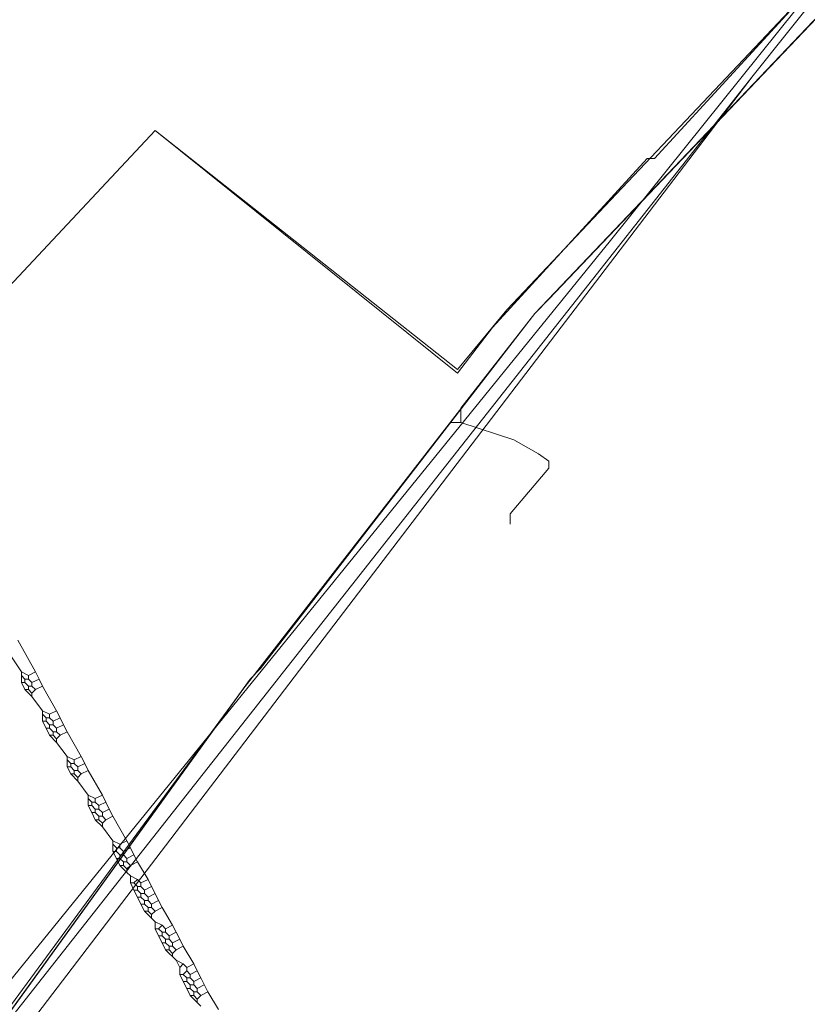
# Model space of a CAD drawing. Header units: metres. Extents: x 92810 to 93633, y 464687 to 465459.
# Tile 282 of 325: x 93512 to 93528, y 465202 to 465222. Entities that reach past the tile are written whole.
import ezdxf

# ---------------------------------------------------------------- set-up
doc = ezdxf.new("R2010")
doc.units = ezdxf.units.M
for name, color, linetype, lineweight, transparency in [('B-OI-KL-DATA_BT NEDERLAND-G', 90, 'SI_B_DATA_BT_NEDERLAND', 18, 0.4), ('B-OI-KL-DATA_PRORAIL-G', 90, 'SI_B_DATA_PRORAIL', 18, 0.4), ('B-OI-KL-DATA_RELINED-G', 90, 'SI_B_DATA_RELINED', 18, 0.4), ('B-OI-KL-ET_LS_LIANDER-G', 190, 'SI_B_ET_LS_LIANDER', 18, 0.4), ('B-OI-KL-ET_LS_PRORAIL-G', 190, 'SI_B_ET_LS_PRORAIL', 18, 0.4), ('B-OI-KL-ET_MS_PRORAIL-G', 130, 'SI_B_ET_MS_PRORAIL', 18, 0.4), ('B-OI-KL-GAS_LD_PRORAIL-G', 30, 'SI_B_GAS_LD_PRORAIL', 18, 0.4)]:
    doc.layers.add(name, color=color, linetype=linetype, lineweight=lineweight, transparency=transparency)
doc.styles.get("Standard").update_dxf_attribs({"font": 'isocp.shx'})
doc.linetypes.add('SI_B_DATA_BT_NEDERLAND', pattern='A,5,-2,["BTN",Standard,S=1.5,R=0,X=-0.51,Y=-0.75],-7', length=14)
doc.linetypes.add('SI_B_DATA_PRORAIL', pattern='A,5,-2,["PRO-DATA",Standard,S=1.5,R=0,X=-0.51,Y=-0.75],-13', length=20)
doc.linetypes.add('SI_B_DATA_RELINED', pattern='A,5,-2,["REL-DATA",Standard,S=1.5,R=0,X=-0.51,Y=-0.75],-13', length=20)
doc.linetypes.add('SI_B_ET_LS_LIANDER', pattern='A,5,-2,["LI-LS",Standard,S=1.5,R=0,X=-0.51,Y=-0.75],-10', length=17)
doc.linetypes.add('SI_B_ET_LS_PRORAIL', pattern='A,5,-2,["PRO-LS",Standard,S=1.5,R=0,X=-0.51,Y=-0.75],-11', length=18)
doc.linetypes.add('SI_B_ET_MS_PRORAIL', pattern='A,5,-2,["PRO-MS",Standard,S=1.5,R=0,X=-0.51,Y=-0.75],-11', length=18)
doc.linetypes.add('SI_B_GAS_LD_PRORAIL', pattern='A,5,-2,["PRO-G-LD",Standard,S=1.5,R=0,X=-0.51,Y=-0.75],-12', length=19)

msp = doc.modelspace()

# ---------------------------------------------------------------- linework, layer by layer
at = {"layer": 'B-OI-KL-DATA_BT NEDERLAND-G', "flags": 128}
msp.add_lwpolyline([(93449.45, 465144.86), (93449.2, 465142.6), (93450.7, 465141.6), (93457.7, 465136.81), (93459.84, 465138.95), (93462.9, 465142.6), (93497.1, 465184.7), (93498.1, 465186), (93523.5, 465217.3), (93528.8, 465223.9), (93529.6, 465224.1), (93530.32, 465225), (93554.47, 465254.94)], dxfattribs=at)
at = {"layer": 'B-OI-KL-DATA_PRORAIL-G', "flags": 128}
msp.add_lwpolyline([(93450.179, 465128.464), (93450.464, 465128.607), (93451.893, 465130.536), (93452.536, 465131.25), (93479.893, 465163.107), (93488.893, 465173.821), (93489.321, 465174.25), (93491.821, 465176.036), (93492.107, 465176.321), (93499.536, 465185.75), (93511.179, 465201.464), (93516.179, 465208.393), (93516.393, 465208.607), (93521.964, 465215.821), (93522.25, 465216.107), (93529.321, 465223.536), (93533.607, 465228.964), (93536.107, 465231.964), (93547.464, 465245.75), (93556.036, 465256.536), (93558.75, 465259.821), (93570.464, 465274.25), (93576.036, 465281.179), (93576.536, 465282.25), (93576.75, 465282.536), (93580.464, 465287.679), (93582.25, 465290.464), (93582.893, 465291.321), (93587.107, 465295.679), (93591.821, 465302.107), (93592.321, 465302.679), (93606.607, 465320.821), (93608.821, 465323.536), (93609.821, 465324.679), (93609.821, 465324.893)], dxfattribs=at)
at = {"layer": 'B-OI-KL-DATA_RELINED-G', "flags": 128}
for points in [[(93501.384, 465188.903), (93526.4, 465220.65), (93609.739, 465325.027)], [(93435.546, 465129.949), (93439.665, 465134.505), (93450.588, 465125.579), (93486.59, 465168.48), (93526.4, 465220.65)]]:
    msp.add_lwpolyline(points, dxfattribs=at)
at = {"layer": 'B-OI-KL-ET_LS_LIANDER-G'}
for p, q in [((93511.464, 465209.179), (93511.821, 465208.536)), ((93511.25, 465208.964), (93511.536, 465208.536)), ((93511.536, 465208.536), (93511.679, 465208.464)), ((93511.536, 465208.536), (93511.536, 465208.321)), ((93511.536, 465208.464), (93511.607, 465208.393)), ((93511.821, 465208.536), (93511.679, 465208.464)), ((93511.679, 465208.464), (93511.679, 465208.393)), ((93511.821, 465208.536), (93511.893, 465208.393)), ((93511.536, 465208.321), (93511.607, 465208.321)), ((93511.536, 465208.321), (93511.607, 465208.179)), ((93511.607, 465208.393), (93511.679, 465208.393)), ((93511.607, 465208.393), (93511.607, 465208.321)), ((93511.607, 465208.321), (93511.679, 465208.25)), ((93511.679, 465208.393), (93511.75, 465208.321)), ((93511.679, 465208.25), (93511.75, 465208.25)), ((93511.679, 465208.25), (93511.679, 465208.179)), ((93511.893, 465208.393), (93511.75, 465208.321)), ((93511.75, 465208.321), (93511.75, 465208.25)), ((93511.75, 465208.25), (93511.821, 465208.179)), ((93511.964, 465208.25), (93511.821, 465208.179)), ((93511.893, 465208.393), (93511.964, 465208.25)), ((93511.964, 465208.25), (93512.25, 465207.75)), ((93511.607, 465208.179), (93511.679, 465208.179)), ((93511.607, 465208.179), (93511.75, 465208.036)), ((93511.679, 465208.179), (93511.75, 465208.107)), ((93511.821, 465208.179), (93511.75, 465208.107)), ((93511.75, 465208.107), (93511.75, 465208.036)), ((93511.75, 465208.036), (93511.964, 465207.75)), ((93511.964, 465207.75), (93512.107, 465207.679)), ((93511.964, 465207.75), (93511.964, 465207.536)), ((93511.964, 465207.679), (93512.036, 465207.607)), ((93512.036, 465207.607), (93512.107, 465207.607)), ((93512.036, 465207.607), (93512.036, 465207.536)), ((93512.25, 465207.75), (93512.107, 465207.679)), ((93512.107, 465207.679), (93512.107, 465207.607)), ((93512.107, 465207.607), (93512.179, 465207.536)), ((93512.321, 465207.607), (93512.179, 465207.536)), ((93512.25, 465207.75), (93512.321, 465207.607)), ((93512.321, 465207.607), (93512.393, 465207.464)), ((93511.964, 465207.536), (93512.036, 465207.536)), ((93511.964, 465207.536), (93512.036, 465207.393)), ((93512.036, 465207.536), (93512.107, 465207.464)), ((93512.107, 465207.464), (93512.179, 465207.464)), ((93512.107, 465207.464), (93512.107, 465207.393)), ((93512.179, 465207.536), (93512.179, 465207.464)), ((93512.179, 465207.464), (93512.25, 465207.393)), ((93512.393, 465207.464), (93512.25, 465207.393)), ((93512.393, 465207.464), (93512.464, 465207.321)), ((93512.036, 465207.393), (93512.107, 465207.393)), ((93512.036, 465207.393), (93512.107, 465207.25)), ((93512.107, 465207.393), (93512.179, 465207.321)), ((93512.107, 465207.25), (93512.179, 465207.25)), ((93512.107, 465207.25), (93512.25, 465207.107)), ((93512.179, 465207.321), (93512.25, 465207.321)), ((93512.179, 465207.321), (93512.179, 465207.25)), ((93512.179, 465207.25), (93512.25, 465207.179)), ((93512.25, 465207.393), (93512.25, 465207.321)), ((93512.25, 465207.321), (93512.321, 465207.25)), ((93512.321, 465207.25), (93512.25, 465207.179)), ((93512.464, 465207.321), (93512.321, 465207.25)), ((93512.464, 465207.321), (93512.75, 465206.821)), ((93512.25, 465207.179), (93512.25, 465207.107)), ((93512.25, 465207.107), (93512.464, 465206.821)), ((93512.464, 465206.821), (93512.607, 465206.75)), ((93512.464, 465206.821), (93512.464, 465206.607)), ((93512.75, 465206.821), (93512.607, 465206.75)), ((93512.75, 465206.821), (93512.821, 465206.679)), ((93512.464, 465206.75), (93512.536, 465206.679)), ((93512.464, 465206.607), (93512.536, 465206.607)), ((93512.464, 465206.607), (93512.536, 465206.464)), ((93512.536, 465206.679), (93512.607, 465206.679)), ((93512.536, 465206.679), (93512.536, 465206.607)), ((93512.536, 465206.607), (93512.607, 465206.536)), ((93512.607, 465206.75), (93512.607, 465206.679)), ((93512.607, 465206.679), (93512.679, 465206.607)), ((93512.821, 465206.679), (93512.679, 465206.607)), ((93512.679, 465206.607), (93512.679, 465206.536)), ((93512.821, 465206.679), (93512.893, 465206.536)), ((93512.536, 465206.464), (93512.607, 465206.464)), ((93512.536, 465206.464), (93512.679, 465206.321)), ((93512.607, 465206.536), (93512.679, 465206.536)), ((93512.607, 465206.536), (93512.607, 465206.464)), ((93512.607, 465206.464), (93512.679, 465206.393)), ((93512.679, 465206.536), (93512.75, 465206.464)), ((93512.75, 465206.464), (93512.679, 465206.393)), ((93512.893, 465206.536), (93512.75, 465206.464)), ((93512.893, 465206.536), (93513.179, 465206.036)), ((93512.679, 465206.393), (93512.679, 465206.321)), ((93512.679, 465206.321), (93512.893, 465206.036)), ((93512.893, 465206.036), (93513.036, 465205.964)), ((93512.893, 465206.036), (93512.893, 465205.821)), ((93513.179, 465206.036), (93513.036, 465205.964)), ((93513.179, 465206.036), (93513.25, 465205.893)), ((93512.893, 465205.964), (93512.964, 465205.893)), ((93512.893, 465205.821), (93512.964, 465205.821)), ((93512.893, 465205.821), (93512.964, 465205.679)), ((93512.964, 465205.893), (93513.036, 465205.893)), ((93512.964, 465205.893), (93512.964, 465205.821)), ((93512.964, 465205.821), (93513.036, 465205.75)), ((93513.036, 465205.964), (93513.036, 465205.893)), ((93513.036, 465205.893), (93513.107, 465205.821)), ((93513.25, 465205.893), (93513.107, 465205.821)), ((93513.107, 465205.821), (93513.107, 465205.75)), ((93513.25, 465205.893), (93513.321, 465205.75)), ((93512.964, 465205.679), (93513.036, 465205.679)), ((93512.964, 465205.679), (93513.036, 465205.536)), ((93513.036, 465205.75), (93513.107, 465205.75)), ((93513.036, 465205.75), (93513.036, 465205.679)), ((93513.036, 465205.679), (93513.107, 465205.607)), ((93513.107, 465205.75), (93513.179, 465205.679)), ((93513.107, 465205.607), (93513.179, 465205.607)), ((93513.107, 465205.607), (93513.107, 465205.536)), ((93513.321, 465205.75), (93513.179, 465205.679)), ((93513.179, 465205.679), (93513.179, 465205.607)), ((93513.179, 465205.607), (93513.25, 465205.536)), ((93513.393, 465205.607), (93513.25, 465205.536)), ((93513.321, 465205.75), (93513.393, 465205.607)), ((93513.393, 465205.607), (93513.679, 465205.107)), ((93513.036, 465205.536), (93513.107, 465205.536)), ((93513.036, 465205.536), (93513.179, 465205.393)), ((93513.107, 465205.536), (93513.179, 465205.464)), ((93513.25, 465205.536), (93513.179, 465205.464)), ((93513.179, 465205.464), (93513.179, 465205.393)), ((93513.179, 465205.393), (93513.393, 465205.107)), ((93513.393, 465205.107), (93513.536, 465205.036)), ((93513.393, 465205.107), (93513.393, 465204.893)), ((93513.393, 465205.036), (93513.464, 465204.964)), ((93513.679, 465205.107), (93513.536, 465205.036)), ((93513.536, 465205.036), (93513.536, 465204.964)), ((93513.679, 465205.107), (93513.75, 465204.964)), ((93513.393, 465204.893), (93513.464, 465204.893)), ((93513.393, 465204.893), (93513.464, 465204.75)), ((93513.464, 465204.964), (93513.536, 465204.964)), ((93513.464, 465204.964), (93513.464, 465204.893)), ((93513.464, 465204.893), (93513.536, 465204.821)), ((93513.536, 465204.964), (93513.607, 465204.893)), ((93513.536, 465204.821), (93513.607, 465204.821)), ((93513.536, 465204.821), (93513.536, 465204.75)), ((93513.75, 465204.964), (93513.607, 465204.893)), ((93513.607, 465204.893), (93513.607, 465204.821)), ((93513.607, 465204.821), (93513.679, 465204.75)), ((93513.821, 465204.821), (93513.679, 465204.75)), ((93513.75, 465204.964), (93513.821, 465204.821)), ((93513.821, 465204.821), (93513.893, 465204.679)), ((93513.464, 465204.75), (93513.536, 465204.75)), ((93513.464, 465204.75), (93513.536, 465204.607)), ((93513.536, 465204.75), (93513.607, 465204.679)), ((93513.536, 465204.607), (93513.607, 465204.607)), ((93513.536, 465204.607), (93513.679, 465204.464)), ((93513.607, 465204.679), (93513.679, 465204.679)), ((93513.607, 465204.679), (93513.607, 465204.607)), ((93513.607, 465204.607), (93513.679, 465204.536)), ((93513.679, 465204.75), (93513.679, 465204.679)), ((93513.679, 465204.679), (93513.75, 465204.607)), ((93513.75, 465204.607), (93513.679, 465204.536)), ((93513.893, 465204.679), (93513.75, 465204.607)), ((93513.893, 465204.679), (93514.107, 465204.321)), ((93513.679, 465204.536), (93513.679, 465204.464)), ((93513.679, 465204.464), (93513.75, 465204.393)), ((93513.75, 465204.393), (93513.893, 465204.321)), ((93513.75, 465204.393), (93513.75, 465204.25)), ((93513.75, 465204.25), (93513.821, 465204.25)), ((93513.75, 465204.25), (93513.821, 465204.107)), ((93513.893, 465204.321), (93513.821, 465204.25)), ((93513.821, 465204.25), (93513.893, 465204.179)), ((93513.893, 465204.321), (93513.964, 465204.25)), ((93514.107, 465204.321), (93513.964, 465204.25)), ((93513.964, 465204.25), (93513.964, 465204.179)), ((93514.107, 465204.321), (93514.179, 465204.179)), ((93513.821, 465204.107), (93513.893, 465204.107)), ((93513.821, 465204.107), (93513.893, 465203.964)), ((93513.893, 465204.179), (93513.964, 465204.179)), ((93513.893, 465204.179), (93513.893, 465204.107)), ((93513.893, 465204.107), (93513.964, 465204.036)), ((93513.964, 465204.179), (93514.036, 465204.107)), ((93513.964, 465204.036), (93514.036, 465204.036)), ((93513.964, 465204.036), (93513.964, 465203.964)), ((93514.179, 465204.179), (93514.036, 465204.107)), ((93514.036, 465204.107), (93514.036, 465204.036)), ((93514.036, 465204.036), (93514.107, 465203.964)), ((93514.25, 465204.036), (93514.107, 465203.964)), ((93514.179, 465204.179), (93514.25, 465204.036)), ((93514.25, 465204.036), (93514.321, 465203.893)), ((93513.893, 465203.964), (93513.964, 465203.964)), ((93513.893, 465203.964), (93513.964, 465203.821)), ((93513.964, 465203.964), (93514.036, 465203.893)), ((93513.964, 465203.821), (93514.036, 465203.821)), ((93513.964, 465203.821), (93514.036, 465203.679)), ((93514.036, 465203.893), (93514.107, 465203.893)), ((93514.036, 465203.893), (93514.036, 465203.821)), ((93514.036, 465203.821), (93514.107, 465203.75)), ((93514.107, 465203.964), (93514.107, 465203.893)), ((93514.107, 465203.893), (93514.179, 465203.821)), ((93514.321, 465203.893), (93514.179, 465203.821)), ((93514.179, 465203.821), (93514.179, 465203.75)), ((93514.321, 465203.893), (93514.393, 465203.75)), ((93514.036, 465203.679), (93514.107, 465203.679)), ((93514.036, 465203.679), (93514.179, 465203.536)), ((93514.107, 465203.75), (93514.179, 465203.75)), ((93514.107, 465203.75), (93514.107, 465203.679)), ((93514.107, 465203.679), (93514.179, 465203.607)), ((93514.179, 465203.75), (93514.25, 465203.679)), ((93514.25, 465203.679), (93514.179, 465203.607)), ((93514.179, 465203.607), (93514.179, 465203.536)), ((93514.393, 465203.75), (93514.25, 465203.679)), ((93514.393, 465203.75), (93514.607, 465203.393)), ((93514.179, 465203.536), (93514.25, 465203.464)), ((93514.25, 465203.464), (93514.393, 465203.393)), ((93514.25, 465203.464), (93514.25, 465203.321)), ((93514.25, 465203.321), (93514.321, 465203.321)), ((93514.25, 465203.321), (93514.321, 465203.179)), ((93514.393, 465203.393), (93514.321, 465203.321)), ((93514.321, 465203.321), (93514.393, 465203.25)), ((93514.393, 465203.393), (93514.464, 465203.321)), ((93514.393, 465203.25), (93514.464, 465203.25)), ((93514.393, 465203.25), (93514.393, 465203.179)), ((93514.607, 465203.393), (93514.464, 465203.321)), ((93514.464, 465203.321), (93514.464, 465203.25)), ((93514.464, 465203.25), (93514.536, 465203.179)), ((93514.679, 465203.25), (93514.536, 465203.179)), ((93514.607, 465203.393), (93514.679, 465203.25)), ((93514.679, 465203.25), (93514.75, 465203.107)), ((93514.321, 465203.179), (93514.393, 465203.179)), ((93514.321, 465203.179), (93514.393, 465203.036)), ((93514.393, 465203.179), (93514.464, 465203.107)), ((93514.393, 465203.036), (93514.464, 465203.036)), ((93514.393, 465203.036), (93514.464, 465202.893)), ((93514.464, 465203.107), (93514.536, 465203.107)), ((93514.464, 465203.107), (93514.464, 465203.036)), ((93514.464, 465203.036), (93514.536, 465202.964)), ((93514.536, 465203.179), (93514.536, 465203.107)), ((93514.536, 465203.107), (93514.607, 465203.036)), ((93514.75, 465203.107), (93514.607, 465203.036)), ((93514.607, 465203.036), (93514.607, 465202.964)), ((93514.75, 465203.107), (93514.821, 465202.964)), ((93514.464, 465202.893), (93514.536, 465202.893)), ((93514.464, 465202.893), (93514.679, 465202.679)), ((93514.536, 465202.964), (93514.607, 465202.964)), ((93514.536, 465202.964), (93514.536, 465202.893)), ((93514.536, 465202.893), (93514.607, 465202.821)), ((93514.607, 465202.964), (93514.679, 465202.893)), ((93514.679, 465202.893), (93514.607, 465202.821)), ((93514.607, 465202.821), (93514.607, 465202.75)), ((93514.821, 465202.964), (93514.679, 465202.893)), ((93514.821, 465202.964), (93515.036, 465202.607)), ((93514.679, 465202.679), (93514.821, 465202.607)), ((93514.679, 465202.679), (93514.75, 465202.536)), ((93514.821, 465202.607), (93514.75, 465202.536)), ((93514.821, 465202.607), (93514.893, 465202.536)), ((93515.036, 465202.607), (93514.893, 465202.536)), ((93515.036, 465202.607), (93515.107, 465202.464)), ((93514.75, 465202.536), (93514.75, 465202.393)), ((93514.893, 465202.464), (93514.821, 465202.393)), ((93514.893, 465202.536), (93514.893, 465202.464)), ((93514.893, 465202.464), (93514.964, 465202.393)), ((93515.107, 465202.464), (93514.964, 465202.393)), ((93515.107, 465202.464), (93515.179, 465202.321)), ((93514.75, 465202.393), (93514.821, 465202.393)), ((93514.75, 465202.393), (93514.821, 465202.25)), ((93514.821, 465202.393), (93514.893, 465202.321)), ((93514.821, 465202.25), (93514.893, 465202.25)), ((93514.821, 465202.25), (93514.893, 465202.107)), ((93514.893, 465202.321), (93514.964, 465202.321)), ((93514.893, 465202.321), (93514.893, 465202.25)), ((93514.893, 465202.25), (93514.964, 465202.179)), ((93514.964, 465202.393), (93514.964, 465202.321)), ((93514.964, 465202.321), (93515.036, 465202.25)), ((93515.179, 465202.321), (93515.036, 465202.25)), ((93515.036, 465202.25), (93515.036, 465202.179)), ((93515.179, 465202.321), (93515.321, 465202.036)), ((93514.893, 465202.107), (93514.964, 465202.107)), ((93514.893, 465202.107), (93514.964, 465201.964)), ((93514.964, 465202.179), (93515.036, 465202.179)), ((93514.964, 465202.179), (93514.964, 465202.107)), ((93514.964, 465202.107), (93515.036, 465202.036)), ((93515.036, 465202.179), (93515.107, 465202.107)), ((93515.036, 465202.036), (93515.107, 465202.036)), ((93515.036, 465202.036), (93515.036, 465201.964)), ((93515.25, 465202.179), (93515.107, 465202.107)), ((93515.107, 465202.107), (93515.107, 465202.036)), ((93515.107, 465202.036), (93515.179, 465201.964)), ((93515.321, 465202.036), (93515.179, 465201.964)), ((93515.321, 465202.036), (93515.536, 465201.679)), ((93514.964, 465201.964), (93515.036, 465201.964)), ((93514.964, 465201.964), (93515.179, 465201.75)), ((93515.036, 465201.964), (93515.107, 465201.893)), ((93515.179, 465201.964), (93515.107, 465201.893)), ((93515.107, 465201.893), (93515.107, 465201.821))]:
    msp.add_line(p, q, dxfattribs=at)
at = {"layer": 'B-OI-KL-ET_LS_PRORAIL-G', "flags": 128}
for points in [[(93576.25, 465281.893), (93575.75, 465281.679), (93527.964, 465222.821), (93527.607, 465222.464), (93521.393, 465215.893), (93520.393, 465214.679), (93514.25, 465219.536), (93508.893, 465213.821), (93492.179, 465192.393)], [(93558.107, 465258.821), (93557.893, 465258.821), (93546.607, 465244.679), (93545.679, 465243.607), (93537.393, 465233.607), (93529.321, 465223.536), (93528.964, 465223.179), (93521.964, 465215.821), (93516.036, 465208.179), (93500.393, 465186.893), (93500.393, 465186.75), (93500.536, 465186.464), (93499.536, 465185.107), (93499.25, 465184.893), (93498.964, 465185.036)]]:
    msp.add_lwpolyline(points, dxfattribs=at)
at = {"layer": 'B-OI-KL-ET_MS_PRORAIL-G', "flags": 128}
for points in [[(93558.107, 465258.821), (93557.893, 465258.821), (93546.607, 465244.679), (93545.679, 465243.607), (93537.393, 465233.607), (93529.321, 465223.536), (93528.964, 465223.179), (93521.964, 465215.821), (93520.464, 465213.893), (93520.464, 465213.607)], [(93520.464, 465213.607), (93520.25, 465213.607), (93516.036, 465208.179), (93509.679, 465199.393), (93508.464, 465197.821), (93500.321, 465186.893)], [(93520.464, 465213.607), (93521.536, 465213.25), (93522.036, 465212.964), (93522.25, 465212.821), (93522.25, 465212.679), (93521.464, 465211.75), (93521.464, 465211.536)]]:
    msp.add_lwpolyline(points, dxfattribs=at)
at = {"layer": 'B-OI-KL-GAS_LD_PRORAIL-G', "flags": 128}
msp.add_lwpolyline([(93583.964, 465290.464), (93583.25, 465290.821), (93528.607, 465223.607), (93527.607, 465222.464), (93524.393, 465218.964), (93524.25, 465218.964), (93521.107, 465215.536), (93520.393, 465214.607), (93514.25, 465219.536), (93508.893, 465213.821), (93475.179, 465170.75), (93440.107, 465124.25), (93439.393, 465123.393), (93424.036, 465105.036), (93421.036, 465100.893)], dxfattribs=at)

doc.saveas('drawing.dxf')
